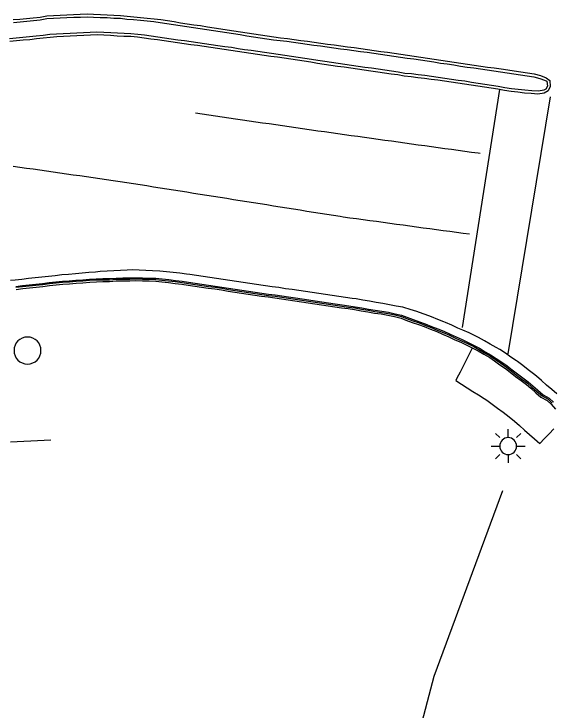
# Model space of a CAD drawing. Extents: x 1901471 to 1963503, y 756461 to 799997.
# Drawn here: x 1941645.4 to 1941725.2, y 780248.8 to 780352 of the extents above; entities that cross this region are included whole.
import ezdxf

# ---------------------------------------------------------------- set-up
doc = ezdxf.new("R2010")
doc.units = 0
for name, color, linetype in [('Default', 7, 'Continuous'), ('RD_EX_Conc', 7, 'Continuous'), ('RD_EX_Fence_Other', 7, 'Continuous'), ('RD_EX_H2O', 7, 'Continuous'), ('RD_EX_Road', 7, 'Continuous'), ('RD_EX_UT', 7, 'Continuous')]:
    doc.layers.add(name, color=color, linetype=linetype)

# ---------------------------------------------------------------- blocks, each defined once
blk = doc.blocks.new('TSP')
at = {"layer": 'Default'}
for points in [[(0, 0.0635), (0, 0.127)], [(-0.0635, 0.0635), (-0.09525, 0.09525)], [(0.0635, 0.0635), (0.09525, 0.09525)], [(-0.127, 0), (-0.0635, 0)], [(0.0635, 0), (0.127, 0)], [(-0.0635, -0.0635), (-0.09525, -0.09525)], [(0, -0.0635), (0, -0.127)], [(0.0635, -0.0635), (0.09525, -0.09525)]]:
    blk.add_lwpolyline(points, dxfattribs=at)
for start, end in [(0, 180), (180, 0)]:
    blk.add_arc((0, 0), 0.0635, start, end, dxfattribs=at)
blk = doc.blocks.new('OP')
at = {"layer": 'Default'}
for start, end in [(90, 270), (270, 90)]:
    blk.add_arc((0, 0), 0.127, start, end, dxfattribs=at)

msp = doc.modelspace()

# ---------------------------------------------------------------- linework, layer by layer
at = {"layer": 'RD_EX_Conc'}
for points in [[(1941645.35, 780350.7), (1941646.34, 780350.79), (1941647.34, 780350.89), (1941648.33, 780350.98), (1941649.33, 780351.09), (1941650.31, 780351.28), (1941651.28, 780351.33), (1941652.28, 780351.38), (1941653.28, 780351.43), (1941654.28, 780351.47), (1941655.28, 780351.51), (1941656.28, 780351.55), (1941657.22, 780351.5), (1941658.22, 780351.46), (1941659.22, 780351.42), (1941660.22, 780351.36), (1941661.21, 780351.32), (1941662.18, 780351.21), (1941663.17, 780351.12), (1941664.17, 780351.02), (1941665.16, 780350.93), (1941666.16, 780350.83), (1941667.12, 780350.72), (1941668.11, 780350.57), (1941669.09, 780350.42), (1941670.08, 780350.25), (1941671.07, 780350.1), (1941672.06, 780349.96), (1941673.05, 780349.81), (1941674.04, 780349.66), (1941675.03, 780349.52), (1941676.01, 780349.37), (1941677, 780349.2), (1941677.99, 780349.05), (1941678.98, 780348.9), (1941679.96, 780348.74), (1941680.95, 780348.59), (1941681.94, 780348.44), (1941682.93, 780348.29), (1941683.92, 780348.14), (1941684.91, 780348.01), (1941685.91, 780347.92), (1941686.9, 780347.77), (1941687.9, 780347.63), (1941688.89, 780347.5), (1941689.88, 780347.36), (1941690.87, 780347.23), (1941691.86, 780347.09), (1941692.85, 780346.96), (1941693.84, 780346.82), (1941694.83, 780346.68), (1941695.82, 780346.55), (1941696.81, 780346.42), (1941696.81, 780346.42), (1941697.8, 780346.28), (1941698.79, 780346.15), (1941699.78, 780346.01), (1941700.77, 780345.86), (1941701.76, 780345.72), (1941702.75, 780345.58), (1941703.74, 780345.43), (1941704.73, 780345.29), (1941705.72, 780345.15), (1941706.71, 780345.01), (1941707.7, 780344.86), (1941708.68, 780344.69), (1941709.67, 780344.55), (1941710.66, 780344.4), (1941711.65, 780344.24), (1941712.64, 780344.1), (1941713.62, 780343.96), (1941714.61, 780343.81), (1941715.6, 780343.66), (1941716.6, 780343.56), (1941717.58, 780343.41), (1941718.57, 780343.26), (1941719.56, 780343.11), (1941720.55, 780342.96), (1941721.54, 780342.81), (1941722.53, 780342.67), (1941723.39, 780342.42), (1941724.1, 780342.16), (1941724.47, 780342.02), (1941724.54, 780341.26), (1941724.32, 780340.83), (1941723.98, 780340.65), (1941723.2, 780340.51), (1941722.2, 780340.59), (1941721.2, 780340.65), (1941720.21, 780340.79), (1941719.21, 780340.88), (1941718.22, 780341.04), (1941717.24, 780341.22), (1941716.25, 780341.38), (1941715.26, 780341.53), (1941714.27, 780341.68), (1941713.28, 780341.83), (1941712.3, 780341.98), (1941711.3, 780342.12), (1941710.31, 780342.26), (1941709.32, 780342.4), (1941708.33, 780342.54), (1941707.34, 780342.68), (1941706.35, 780342.82), (1941705.36, 780342.93), (1941704.37, 780343.07), (1941703.37, 780343.16), (1941702.39, 780343.34), (1941701.4, 780343.48), (1941700.41, 780343.62), (1941699.42, 780343.76), (1941698.43, 780343.91), (1941697.44, 780344.05), (1941696.45, 780344.2), (1941695.46, 780344.34), (1941694.47, 780344.48), (1941693.48, 780344.62), (1941692.49, 780344.75), (1941692.49, 780344.75), (1941691.5, 780344.9), (1941690.51, 780345.06), (1941689.53, 780345.22), (1941688.54, 780345.37), (1941687.55, 780345.52), (1941686.56, 780345.66), (1941685.57, 780345.81), (1941684.58, 780345.95), (1941683.59, 780346.09), (1941682.6, 780346.24), (1941681.61, 780346.38), (1941680.62, 780346.53), (1941679.63, 780346.67), (1941678.65, 780346.82), (1941677.66, 780346.97), (1941676.67, 780347.11), (1941675.68, 780347.25), (1941674.69, 780347.4), (1941673.7, 780347.54), (1941672.71, 780347.68), (1941671.72, 780347.82), (1941670.73, 780347.96), (1941669.74, 780348.1), (1941668.75, 780348.24), (1941667.76, 780348.38), (1941666.77, 780348.52), (1941665.78, 780348.66), (1941664.79, 780348.8), (1941663.8, 780348.94), (1941662.77, 780349.03), (1941661.77, 780349.05), (1941660.77, 780349.11), (1941659.77, 780349.18), (1941658.77, 780349.24), (1941657.73, 780349.29), (1941656.73, 780349.22), (1941655.74, 780349.17), (1941654.74, 780349.12), (1941653.74, 780349.07), (1941652.74, 780349.02), (1941651.74, 780348.98), (1941650.72, 780348.91), (1941649.73, 780348.79), (1941648.73, 780348.68), (1941647.74, 780348.57), (1941646.74, 780348.49), (1941645.75, 780348.39), (1941644.75, 780348.3)], [(1941645.69, 780311.59), (1941646.69, 780311.7), (1941647.68, 780311.81), (1941648.67, 780311.92), (1941649.67, 780312.02), (1941650.66, 780312.15), (1941651.65, 780312.26), (1941652.63, 780312.35), (1941653.63, 780312.42), (1941654.62, 780312.51), (1941655.62, 780312.56), (1941656.62, 780312.65), (1941657.62, 780312.71), (1941658.58, 780312.74), (1941659.58, 780312.74), (1941660.58, 780312.83), (1941661.58, 780312.86), (1941662.58, 780312.86), (1941663.47, 780312.88), (1941664.48, 780312.87), (1941665.47, 780312.83), (1941666.47, 780312.79), (1941667.39, 780312.72), (1941668.38, 780312.59), (1941669.38, 780312.48), (1941670.37, 780312.36), (1941671.32, 780312.21), (1941672.3, 780312.06), (1941673.29, 780311.92), (1941674.28, 780311.77), (1941675.27, 780311.64), (1941676.26, 780311.49), (1941677.25, 780311.34), (1941678.24, 780311.17), (1941679.23, 780311.02), (1941680.22, 780310.87), (1941681.2, 780310.73), (1941682.2, 780310.6), (1941683.19, 780310.45), (1941684.18, 780310.33), (1941685.17, 780310.18), (1941686.16, 780310.04), (1941687.15, 780309.9), (1941688.14, 780309.75), (1941689.13, 780309.61), (1941690.11, 780309.43), (1941691.1, 780309.29), (1941692.09, 780309.13), (1941693.08, 780308.99), (1941694.07, 780308.85), (1941695.06, 780308.72), (1941696.02, 780308.58), (1941697, 780308.41), (1941697.99, 780308.23), (1941698.97, 780308.07), (1941699.97, 780307.93), (1941700.95, 780307.76), (1941701.93, 780307.54), (1941702.9, 780307.33), (1941703.68, 780307.01), (1941704.61, 780306.66), (1941705.56, 780306.35), (1941706.42, 780306.03), (1941707.35, 780305.66), (1941708.28, 780305.29), (1941708.28, 780305.29), (1941709.17, 780304.93), (1941710.09, 780304.53), (1941710.98, 780304.09), (1941711.87, 780303.7), (1941712.78, 780303.29), (1941713.68, 780302.85), (1941714.46, 780302.41), (1941715.32, 780301.9), (1941716.19, 780301.41), (1941716.93, 780300.92), (1941717.75, 780300.35), (1941718.58, 780299.79), (1941719.32, 780299.24), (1941720.11, 780298.63), (1941720.91, 780298.02), (1941721.7, 780297.42), (1941722.39, 780296.85), (1941723.13, 780296.19), (1941723.88, 780295.52), (1941724.79, 780295.04), (1941725.44, 780294.45)], [(1941645.71, 780311.45), (1941646.7, 780311.56), (1941647.7, 780311.67), (1941648.69, 780311.78), (1941649.68, 780311.89), (1941650.68, 780312.01), (1941651.67, 780312.12), (1941652.64, 780312.21), (1941653.64, 780312.28), (1941654.64, 780312.37), (1941655.63, 780312.42), (1941656.63, 780312.51), (1941657.63, 780312.57), (1941658.59, 780312.55), (1941659.59, 780312.55), (1941660.59, 780312.64), (1941661.59, 780312.67), (1941662.59, 780312.67), (1941663.47, 780312.69), (1941664.47, 780312.68), (1941665.47, 780312.64), (1941666.47, 780312.6), (1941667.37, 780312.53), (1941668.36, 780312.4), (1941669.35, 780312.29), (1941670.35, 780312.17), (1941671.29, 780312.02), (1941672.28, 780311.87), (1941673.27, 780311.73), (1941674.26, 780311.58), (1941675.25, 780311.45), (1941676.24, 780311.3), (1941677.22, 780311.15), (1941678.21, 780310.98), (1941679.2, 780310.83), (1941680.19, 780310.69), (1941681.18, 780310.54), (1941682.17, 780310.41), (1941683.16, 780310.26), (1941684.15, 780310.14), (1941685.14, 780310), (1941686.13, 780309.85), (1941687.12, 780309.71), (1941688.11, 780309.56), (1941689.1, 780309.42), (1941690.09, 780309.24), (1941691.08, 780309.1), (1941692.07, 780308.95), (1941693.05, 780308.8), (1941694.04, 780308.66), (1941695.04, 780308.53), (1941695.98, 780308.39), (1941696.97, 780308.22), (1941697.95, 780308.05), (1941698.94, 780307.88), (1941699.93, 780307.74), (1941700.92, 780307.57), (1941701.89, 780307.36), (1941702.87, 780307.14), (1941703.62, 780306.83), (1941704.56, 780306.48), (1941705.51, 780306.17), (1941706.35, 780305.86), (1941707.28, 780305.48), (1941708.2, 780305.11), (1941708.2, 780305.11), (1941709.09, 780304.75), (1941710.01, 780304.35), (1941710.91, 780303.91), (1941711.79, 780303.53), (1941712.7, 780303.12), (1941713.6, 780302.68), (1941714.36, 780302.25), (1941715.22, 780301.74), (1941716.09, 780301.25), (1941716.82, 780300.76), (1941717.64, 780300.19), (1941718.47, 780299.63), (1941719.18, 780299.06), (1941719.97, 780298.44), (1941720.76, 780297.84), (1941721.56, 780297.23), (1941722.23, 780296.67), (1941722.98, 780296.01), (1941723.73, 780295.35), (1941724.63, 780294.86), (1941725.25, 780294.28)], [(1941645.74, 780311.15), (1941646.73, 780311.26), (1941647.73, 780311.37), (1941648.72, 780311.48), (1941649.72, 780311.59), (1941650.71, 780311.72), (1941651.7, 780311.83), (1941652.67, 780311.91), (1941653.67, 780311.98), (1941654.66, 780312.07), (1941655.66, 780312.12), (1941656.66, 780312.21), (1941657.66, 780312.27), (1941658.6, 780312.3), (1941659.6, 780312.3), (1941660.6, 780312.39), (1941661.6, 780312.42), (1941662.6, 780312.42), (1941663.46, 780312.44), (1941664.46, 780312.43), (1941665.46, 780312.39), (1941666.46, 780312.35), (1941667.34, 780312.28), (1941668.33, 780312.15), (1941669.33, 780312.04), (1941670.32, 780311.92), (1941671.25, 780311.78), (1941672.24, 780311.63), (1941673.23, 780311.48), (1941674.22, 780311.33), (1941675.21, 780311.21), (1941676.2, 780311.06), (1941677.19, 780310.9), (1941678.17, 780310.73), (1941679.16, 780310.59), (1941680.15, 780310.44), (1941681.14, 780310.29), (1941682.13, 780310.16), (1941683.13, 780310.02), (1941684.12, 780309.89), (1941685.11, 780309.75), (1941686.1, 780309.6), (1941687.09, 780309.46), (1941688.08, 780309.32), (1941689.07, 780309.17), (1941690.05, 780309), (1941691.04, 780308.85), (1941692.03, 780308.7), (1941693.02, 780308.55), (1941694.01, 780308.41), (1941695, 780308.29), (1941695.94, 780308.15), (1941696.93, 780307.97), (1941697.91, 780307.8), (1941698.9, 780307.63), (1941699.89, 780307.5), (1941700.87, 780307.32), (1941701.85, 780307.11), (1941702.83, 780306.9), (1941703.54, 780306.59), (1941704.48, 780306.24), (1941705.43, 780305.93), (1941706.26, 780305.62), (1941707.18, 780305.25), (1941708.11, 780304.88), (1941708.11, 780304.88), (1941708.99, 780304.52), (1941709.91, 780304.12), (1941710.81, 780303.68), (1941711.68, 780303.3), (1941712.59, 780302.89), (1941713.49, 780302.45), (1941714.24, 780302.03), (1941715.1, 780301.52), (1941715.97, 780301.03), (1941716.68, 780300.55), (1941717.5, 780299.98), (1941718.33, 780299.42), (1941719.03, 780298.86), (1941719.82, 780298.25), (1941720.62, 780297.65), (1941721.41, 780297.04), (1941722.07, 780296.5), (1941722.82, 780295.83), (1941723.57, 780295.17), (1941724.48, 780294.69), (1941725.08, 780294.12), (1941725.75, 780293.38)], [(1941713.36, 780302.45), (1941712.91, 780301.55), (1941712.47, 780300.66), (1941712.02, 780299.76), (1941711.57, 780298.87), (1941711.12, 780297.97), (1941710.96, 780297.64), (1941711.8, 780297.1), (1941712.64, 780296.57), (1941713.49, 780296.03), (1941714.33, 780295.5), (1941715.17, 780294.96), (1941715.53, 780294.73), (1941716.34, 780294.14), (1941717.14, 780293.55), (1941717.95, 780292.96), (1941718.88, 780292.27), (1941719.63, 780291.61), (1941720.38, 780290.96), (1941721.13, 780290.3), (1941721.88, 780289.64), (1941722.63, 780288.99), (1941723.4, 780288.31), (1941724.1, 780289.03), (1941724.8, 780289.75), (1941725.49, 780290.46)]]:
    msp.add_lwpolyline(points, dxfattribs=at)
at = {"layer": 'RD_EX_Fence_Other'}
msp.add_lwpolyline([(1941344.66, 779855.3), (1941383.49, 779874.72), (1941415.51, 779891.31), (1941448.62, 779910.47), (1941479.8, 779930.83), (1941505.87, 779948.45), (1941532.58, 779968.17), (1941549.85, 779981.89), (1941585.79, 780018.05), (1941612.44, 780049.7), (1941634.04, 780079.81), (1941649.65, 780106.24), (1941665.5, 780137.02), (1941677.75, 780164.46), (1941687.66, 780188.18), (1941699.4, 780222.04), (1941707.76, 780253.81), (1941717.9, 780281.36)], dxfattribs=at)
at = {"layer": 'RD_EX_H2O'}
msp.add_lwpolyline([(1941650.91, 780288.79), (1941649.91, 780288.75), (1941648.91, 780288.7), (1941647.91, 780288.66), (1941646.91, 780288.61), (1941645.91, 780288.57), (1941644.91, 780288.52)], dxfattribs=at)
at = {"layer": 'RD_EX_Road'}
for points in [[(1941645.31, 780351.12), (1941646.3, 780351.21), (1941647.3, 780351.3), (1941648.29, 780351.4), (1941649.29, 780351.51), (1941650.28, 780351.69), (1941651.27, 780351.75), (1941652.26, 780351.8), (1941653.26, 780351.84), (1941654.26, 780351.89), (1941655.26, 780351.93), (1941656.26, 780351.97), (1941657.24, 780351.92), (1941658.24, 780351.88), (1941659.24, 780351.84), (1941660.24, 780351.78), (1941661.23, 780351.74), (1941662.22, 780351.63), (1941663.21, 780351.53), (1941664.21, 780351.44), (1941665.2, 780351.34), (1941666.2, 780351.25), (1941667.18, 780351.14), (1941668.17, 780350.99), (1941669.16, 780350.83), (1941670.14, 780350.67), (1941671.13, 780350.52), (1941672.12, 780350.37), (1941673.11, 780350.23), (1941674.1, 780350.08), (1941675.09, 780349.93), (1941676.08, 780349.78), (1941677.06, 780349.62), (1941678.05, 780349.47), (1941679.04, 780349.32), (1941680.03, 780349.15), (1941681.01, 780349), (1941682, 780348.85), (1941682.99, 780348.71), (1941683.98, 780348.56), (1941684.97, 780348.43), (1941685.97, 780348.33), (1941686.96, 780348.18), (1941687.95, 780348.05), (1941688.94, 780347.91), (1941689.93, 780347.78), (1941690.93, 780347.64), (1941691.92, 780347.51), (1941692.91, 780347.38), (1941693.9, 780347.23), (1941694.89, 780347.1), (1941695.88, 780346.97), (1941696.87, 780346.83), (1941696.87, 780346.83), (1941697.86, 780346.7), (1941698.85, 780346.56), (1941699.84, 780346.42), (1941700.83, 780346.28), (1941701.82, 780346.14), (1941702.81, 780345.99), (1941703.8, 780345.85), (1941704.79, 780345.71), (1941705.78, 780345.57), (1941706.77, 780345.42), (1941707.76, 780345.28), (1941708.74, 780345.11), (1941709.73, 780344.96), (1941710.72, 780344.81), (1941711.71, 780344.66), (1941712.7, 780344.52), (1941713.69, 780344.37), (1941714.67, 780344.22), (1941715.66, 780344.07), (1941716.66, 780343.97), (1941717.65, 780343.82), (1941718.64, 780343.67), (1941719.62, 780343.52), (1941720.61, 780343.38), (1941721.6, 780343.23), (1941722.59, 780343.09), (1941723.51, 780342.82), (1941724.34, 780342.51), (1941724.89, 780342.09), (1941724.96, 780341.22), (1941724.65, 780340.56), (1941724.04, 780340.24), (1941723.13, 780340.1), (1941722.14, 780340.18), (1941721.13, 780340.24), (1941720.14, 780340.38), (1941719.15, 780340.47), (1941718.16, 780340.63), (1941717.17, 780340.81), (1941716.19, 780340.96), (1941715.2, 780341.11), (1941714.21, 780341.26), (1941713.22, 780341.41), (1941712.23, 780341.56), (1941711.24, 780341.7), (1941710.25, 780341.85), (1941709.26, 780341.99), (1941708.27, 780342.13), (1941707.28, 780342.26), (1941706.29, 780342.4), (1941705.3, 780342.51), (1941704.31, 780342.66), (1941703.31, 780342.75), (1941702.33, 780342.92), (1941701.34, 780343.06), (1941700.35, 780343.2), (1941699.36, 780343.34), (1941698.37, 780343.5), (1941697.38, 780343.64), (1941696.39, 780343.78), (1941695.4, 780343.92), (1941694.41, 780344.06), (1941693.42, 780344.2), (1941692.43, 780344.34), (1941692.43, 780344.34), (1941691.44, 780344.48), (1941690.45, 780344.64), (1941689.47, 780344.81), (1941688.48, 780344.95), (1941687.49, 780345.11), (1941686.5, 780345.25), (1941685.51, 780345.39), (1941684.52, 780345.54), (1941683.53, 780345.68), (1941682.54, 780345.82), (1941681.55, 780345.97), (1941680.56, 780346.11), (1941679.57, 780346.25), (1941678.59, 780346.41), (1941677.6, 780346.55), (1941676.61, 780346.69), (1941675.62, 780346.84), (1941674.63, 780346.98), (1941673.64, 780347.12), (1941672.65, 780347.27), (1941671.66, 780347.41), (1941670.67, 780347.55), (1941669.68, 780347.69), (1941668.69, 780347.83), (1941667.7, 780347.97), (1941666.71, 780348.11), (1941665.72, 780348.25), (1941664.73, 780348.39), (1941663.74, 780348.53), (1941662.74, 780348.61), (1941661.74, 780348.63), (1941660.74, 780348.69), (1941659.74, 780348.76), (1941658.75, 780348.83), (1941657.75, 780348.87), (1941656.75, 780348.8), (1941655.76, 780348.75), (1941654.76, 780348.7), (1941653.76, 780348.65), (1941652.76, 780348.6), (1941651.76, 780348.56), (1941650.77, 780348.49), (1941649.77, 780348.38), (1941648.78, 780348.27), (1941647.79, 780348.15), (1941646.79, 780348.07), (1941645.79, 780347.97), (1941644.8, 780347.89)], [(1941711.94, 780305.49), (1941717.46, 780340.75)], [(1941724.93, 780339.69), (1941718.66, 780301.59)], [(1941672.36, 780337.29), (1941673.35, 780337.15), (1941674.34, 780337), (1941675.33, 780336.86), (1941676.32, 780336.72), (1941677.31, 780336.57), (1941678.3, 780336.43), (1941679.29, 780336.29), (1941680.28, 780336.14), (1941681.27, 780336), (1941682.26, 780335.85), (1941683.25, 780335.71), (1941684.24, 780335.57), (1941685.23, 780335.42), (1941686.22, 780335.28), (1941687.21, 780335.14), (1941688.2, 780334.99), (1941689.19, 780334.85), (1941690.18, 780334.7), (1941690.49, 780334.66), (1941691.48, 780334.52), (1941692.48, 780334.38), (1941693.47, 780334.25), (1941694.46, 780334.11), (1941695.45, 780333.97), (1941696.44, 780333.83), (1941697.43, 780333.7), (1941698.42, 780333.56), (1941699.41, 780333.42), (1941700.4, 780333.28), (1941701.39, 780333.14), (1941702.38, 780333.01), (1941703.37, 780332.87), (1941704.36, 780332.73), (1941705.35, 780332.59), (1941706.34, 780332.46), (1941707.33, 780332.32), (1941708.32, 780332.18), (1941709.31, 780332.04), (1941710.3, 780331.91), (1941711.29, 780331.77), (1941712.28, 780331.63), (1941713.27, 780331.49), (1941714.27, 780331.36), (1941714.56, 780331.32)], [(1941645.3, 780329.41), (1941646.29, 780329.27), (1941647.28, 780329.13), (1941648.27, 780328.99), (1941649.26, 780328.85), (1941650.25, 780328.7), (1941651.24, 780328.56), (1941652.23, 780328.42), (1941653.22, 780328.28), (1941654.21, 780328.14), (1941655.2, 780328), (1941656.19, 780327.86), (1941657.18, 780327.72), (1941658.17, 780327.57), (1941659.16, 780327.43), (1941660.15, 780327.29), (1941661.19, 780327.14), (1941662.18, 780326.99), (1941663.16, 780326.83), (1941664.15, 780326.67), (1941665.14, 780326.52), (1941666.13, 780326.36), (1941667.12, 780326.2), (1941668.1, 780326.05), (1941669.09, 780325.89), (1941670.08, 780325.74), (1941671.07, 780325.58), (1941672.05, 780325.42), (1941673.04, 780325.27), (1941674.03, 780325.11), (1941675.02, 780324.95), (1941676, 780324.8), (1941676.99, 780324.64), (1941677.98, 780324.48), (1941678.97, 780324.33), (1941679.95, 780324.17), (1941680.94, 780324.01), (1941681.93, 780323.86), (1941682.92, 780323.7), (1941683.91, 780323.54), (1941684.89, 780323.39), (1941685.88, 780323.23), (1941686.87, 780323.07), (1941687.86, 780322.92), (1941688.84, 780322.76), (1941689.83, 780322.6), (1941690.82, 780322.45), (1941691.81, 780322.29), (1941691.81, 780322.29), (1941692.79, 780322.13), (1941693.78, 780321.98), (1941694.22, 780321.91), (1941695.21, 780321.77), (1941696.2, 780321.64), (1941697.19, 780321.5), (1941698.18, 780321.37), (1941699.17, 780321.23), (1941700.16, 780321.1), (1941701.15, 780320.96), (1941702.14, 780320.83), (1941703.13, 780320.7), (1941704.13, 780320.56), (1941705.12, 780320.43), (1941706.11, 780320.29), (1941707.1, 780320.16), (1941708.09, 780320.02), (1941709.08, 780319.89), (1941710.07, 780319.75), (1941711.06, 780319.62), (1941712.05, 780319.48), (1941712.98, 780319.36)], [(1941725.91, 780295.64), (1941725.17, 780296.31), (1941724.42, 780296.97), (1941723.67, 780297.64), (1941722.92, 780298.3), (1941722.48, 780298.63), (1941721.69, 780299.24), (1941720.89, 780299.84), (1941720.1, 780300.45), (1941719.95, 780300.55), (1941719.12, 780301.11), (1941718.3, 780301.67), (1941717.47, 780302.23), (1941716.92, 780302.55), (1941716.05, 780303.04), (1941715.18, 780303.53), (1941714.31, 780304.03), (1941713.81, 780304.26), (1941712.91, 780304.68), (1941712, 780305.1), (1941711.27, 780305.42), (1941710.35, 780305.82), (1941709.44, 780306.22), (1941709.19, 780306.32), (1941708.27, 780306.69), (1941707.34, 780307.07), (1941706.41, 780307.44), (1941706.1, 780307.54), (1941705.15, 780307.85), (1941704.2, 780308.16), (1941703.25, 780308.47), (1941703.08, 780308.5), (1941702.09, 780308.68), (1941701.11, 780308.85), (1941700.12, 780309.03), (1941699.14, 780309.2), (1941698.16, 780309.38), (1941697.17, 780309.55), (1941696.19, 780309.73), (1941695.6, 780309.81), (1941694.61, 780309.95), (1941693.62, 780310.1), (1941692.63, 780310.24), (1941691.64, 780310.39), (1941690.65, 780310.53), (1941689.66, 780310.68), (1941688.67, 780310.82), (1941687.68, 780310.96), (1941686.69, 780311.11), (1941685.7, 780311.25), (1941684.71, 780311.4), (1941683.72, 780311.54), (1941682.74, 780311.69), (1941682.37, 780311.74), (1941681.38, 780311.89), (1941680.39, 780312.04), (1941679.4, 780312.18), (1941678.41, 780312.33), (1941677.42, 780312.48), (1941676.43, 780312.63), (1941675.44, 780312.77), (1941674.46, 780312.92), (1941673.47, 780313.07), (1941672.48, 780313.22), (1941671.49, 780313.36), (1941671.03, 780313.41), (1941670.04, 780313.53), (1941669.05, 780313.64), (1941668.05, 780313.75), (1941667.06, 780313.86), (1941665.98, 780313.9), (1941664.99, 780313.94), (1941663.99, 780313.98), (1941662.99, 780314.02), (1941662.22, 780313.98), (1941661.22, 780313.93), (1941660.22, 780313.88), (1941659.22, 780313.83), (1941658.22, 780313.78), (1941657.52, 780313.72), (1941656.52, 780313.63), (1941655.53, 780313.54), (1941654.53, 780313.46), (1941653.53, 780313.37), (1941652.54, 780313.28), (1941651.55, 780313.17), (1941650.56, 780313.06), (1941649.57, 780312.95), (1941648.57, 780312.84), (1941647.58, 780312.74), (1941646.58, 780312.63), (1941645.59, 780312.52), (1941644.92, 780312.44)]]:
    msp.add_lwpolyline(points, dxfattribs=at)

# ---------------------------------------------------------------- block references
at = {"layer": 'RD_EX_UT'}
for name, p, xscale, yscale in [('OP', (1941647.43, 780302.08), 15.748031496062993, 15.748031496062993), ('TSP', (1941718.71, 780287.92), 19.68503937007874, 19.68503937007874)]:
    msp.add_blockref(name, p, dxfattribs=dict(at, xscale=xscale, yscale=yscale))

doc.saveas('drawing.dxf')
